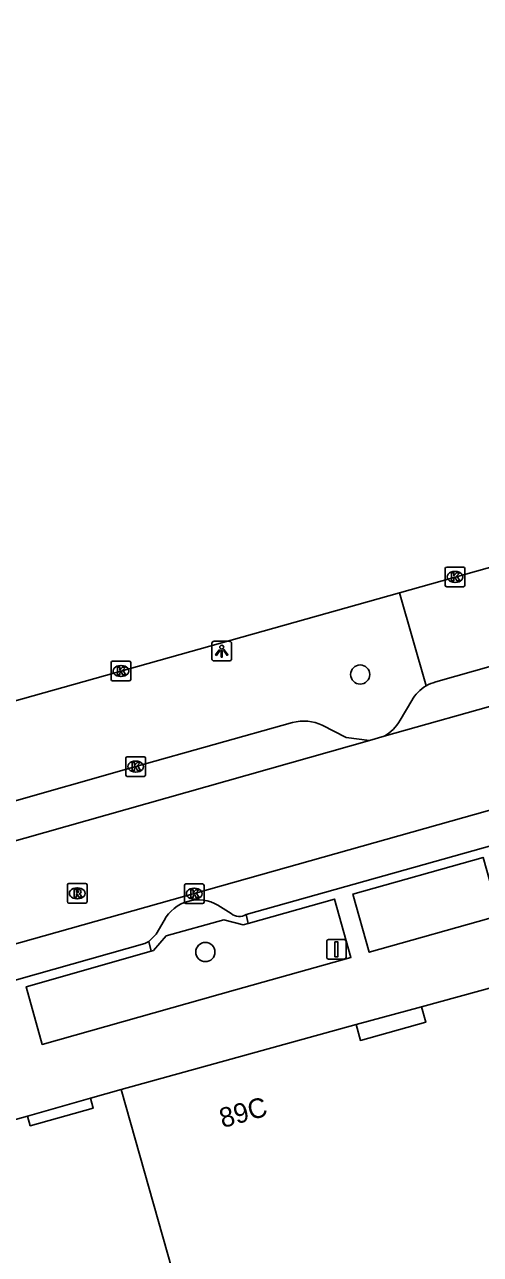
# Model space of a CAD drawing. Extents: x 159689 to 160786, y 387323 to 388339.
# Drawn here: x 159900.5 to 159923.7, y 388203.4 to 388266.2 of the extents above; entities that cross this region are included whole.
import ezdxf

# ---------------------------------------------------------------- set-up
doc = ezdxf.new("R2010")
doc.units = 0
for name, color, linetype in [('IMGEO_Berm_groen', 7, 'Continuous'), ('IMGEO_Boom', 7, 'Continuous'), ('IMGEO_Kolk', 7, 'Continuous'), ('IMGEO_Lichtpunt', 7, 'Continuous'), ('IMGEO_Pand', 7, 'Continuous'), ('IMGEO_Pand_nummerreeks', 7, 'Continuous'), ('IMGEO_Pand_overbouw', 7, 'Continuous'), ('IMGEO_Parkeervlak_open', 7, 'Continuous'), ('IMGEO_Rijbaan_lokaal_open', 7, 'Continuous'), ('IMGEO_Rijbaan_regionaal_gesloten', 7, 'Continuous'), ('IMGEO_Rioolput', 7, 'Continuous'), ('IMGEO_Verkeersbordpaal', 7, 'Continuous'), ('IMGEO_Voetpad_open', 7, 'Continuous')]:
    doc.layers.add(name, color=color, linetype=linetype)

msp = doc.modelspace()

# ---------------------------------------------------------------- linework, layer by layer
at = {"layer": 'IMGEO_Berm_groen'}
msp.add_lwpolyline([(159919.6, 388237.172), (159920.962, 388232.427)], dxfattribs=at)
at = {"layer": 'IMGEO_Boom'}
for centre in [(159917.595, 388233.003), (159909.697, 388218.845)]:
    msp.add_circle(centre, 0.489, dxfattribs=at)
at = {"layer": 'IMGEO_Kolk'}
for p, q in [((159921.932, 388237.559), (159921.932, 388238.411)), ((159922.007, 388238.485), (159922.859, 388238.485)), ((159922.42, 388238.265), (159922.445, 388238.265)), ((159922.933, 388238.411), (159922.933, 388237.559)), ((159922.859, 388237.485), (159922.007, 388237.485)), ((159922.443, 388237.705), (159922.418, 388237.705)), ((159904.888, 388232.758), (159904.888, 388233.61)), ((159904.963, 388233.684), (159905.815, 388233.684)), ((159905.889, 388233.61), (159905.889, 388232.758)), ((159905.376, 388233.464), (159905.401, 388233.464)), ((159905.815, 388232.684), (159904.963, 388232.684)), ((159905.399, 388232.904), (159905.374, 388232.904)), ((159905.64, 388227.882), (159905.64, 388228.734)), ((159905.715, 388228.808), (159906.567, 388228.808)), ((159906.128, 388228.588), (159906.153, 388228.588)), ((159906.641, 388228.734), (159906.641, 388227.882)), ((159906.151, 388228.028), (159906.126, 388228.028)), ((159906.567, 388227.808), (159905.715, 388227.808)), ((159908.703, 388222.322), (159909.555, 388222.322)), ((159908.628, 388221.396), (159908.628, 388222.248)), ((159909.116, 388222.102), (159909.141, 388222.102)), ((159909.629, 388222.248), (159909.629, 388221.396)), ((159909.555, 388221.322), (159908.703, 388221.322)), ((159909.139, 388221.542), (159909.114, 388221.542))]:
    msp.add_line(p, q, dxfattribs=at)
for points in [[(159921.932, 388237.559), (159921.932, 388238.411)], [(159922.007, 388238.485), (159922.859, 388238.485)], [(159922.253, 388238.185), (159922.376, 388238.185), (159922.376, 388238.034), (159922.506, 388238.185), (159922.67, 388238.185), (159922.524, 388238.034), (159922.677, 388237.785), (159922.525, 388237.785), (159922.44, 388237.949), (159922.376, 388237.882), (159922.376, 388237.785), (159922.253, 388237.785), (159922.253, 388238.185)], [(159922.933, 388238.411), (159922.933, 388237.559)], [(159922.859, 388237.485), (159922.007, 388237.485)], [(159904.888, 388232.758), (159904.888, 388233.61)], [(159904.963, 388233.684), (159905.815, 388233.684)], [(159905.889, 388233.61), (159905.889, 388232.758)], [(159905.209, 388233.384), (159905.332, 388233.384), (159905.332, 388233.233), (159905.462, 388233.384), (159905.626, 388233.384), (159905.48, 388233.233), (159905.633, 388232.984), (159905.481, 388232.984), (159905.396, 388233.148), (159905.332, 388233.081), (159905.332, 388232.984), (159905.209, 388232.984), (159905.209, 388233.384)], [(159905.815, 388232.684), (159904.963, 388232.684)], [(159905.64, 388227.882), (159905.64, 388228.734)], [(159905.715, 388228.808), (159906.567, 388228.808)], [(159906.641, 388228.734), (159906.641, 388227.882)], [(159905.961, 388228.508), (159906.084, 388228.508), (159906.084, 388228.357), (159906.214, 388228.508), (159906.378, 388228.508), (159906.232, 388228.357), (159906.385, 388228.108), (159906.233, 388228.108), (159906.148, 388228.272), (159906.084, 388228.205), (159906.084, 388228.108), (159905.961, 388228.108), (159905.961, 388228.508)], [(159906.567, 388227.808), (159905.715, 388227.808)], [(159908.703, 388222.322), (159909.555, 388222.322)], [(159908.628, 388221.396), (159908.628, 388222.248)], [(159908.949, 388222.022), (159909.072, 388222.022), (159909.072, 388221.871), (159909.202, 388222.022), (159909.366, 388222.022), (159909.22, 388221.871), (159909.373, 388221.622), (159909.221, 388221.622), (159909.136, 388221.786), (159909.072, 388221.719), (159909.072, 388221.622), (159908.949, 388221.622), (159908.949, 388222.022)], [(159909.629, 388222.248), (159909.629, 388221.396)], [(159909.555, 388221.322), (159908.703, 388221.322)]]:
    msp.add_lwpolyline(points, dxfattribs=at)
for centre, start, end in [((159922.009, 388238.409), 91.55205, 178.44795), ((159922.009, 388238.409), 91.55205, 178.44795), ((159922.857, 388238.409), 1.55205, 88.44795), ((159922.857, 388238.409), 1.55205, 88.44795), ((159922.009, 388237.561), 181.55205, 268.44795), ((159922.009, 388237.561), 181.55205, 268.44795), ((159922.857, 388237.561), 271.55205, 358.44795), ((159922.857, 388237.561), 271.55205, 358.44795), ((159904.965, 388233.608), 91.55205, 178.44795), ((159904.965, 388233.608), 91.55205, 178.44795), ((159905.813, 388233.608), 1.55205, 88.44795), ((159905.813, 388233.608), 1.55205, 88.44795), ((159904.965, 388232.76), 181.55205, 268.44795), ((159904.965, 388232.76), 181.55205, 268.44795), ((159905.813, 388232.76), 271.55205, 358.44795), ((159905.813, 388232.76), 271.55205, 358.44795), ((159905.717, 388228.732), 91.55205, 178.44795), ((159905.717, 388228.732), 91.55205, 178.44795), ((159906.565, 388228.732), 1.55205, 88.44795), ((159906.565, 388228.732), 1.55205, 88.44795), ((159905.717, 388227.884), 181.55205, 268.44795), ((159905.717, 388227.884), 181.55205, 268.44795), ((159906.565, 388227.884), 271.55205, 358.44795), ((159906.565, 388227.884), 271.55205, 358.44795), ((159908.705, 388222.246), 91.55205, 178.44795), ((159908.705, 388222.246), 91.55205, 178.44795), ((159909.553, 388222.246), 1.55205, 88.44795), ((159909.553, 388222.246), 1.55205, 88.44795), ((159908.705, 388221.398), 181.55205, 268.44795), ((159908.705, 388221.398), 181.55205, 268.44795), ((159909.553, 388221.398), 271.55205, 358.44795), ((159909.553, 388221.398), 271.55205, 358.44795)]:
    msp.add_arc(centre, 0.0765, start, end, dxfattribs=at)
for centre, major_axis, ratio, start_param, end_param in [((159922.419, 388237.985), (-0.387, 0.002), 0.722429, 4.712389, 7.853982), ((159922.444, 388237.985), (-0.39, 0.002), 0.717154, 1.570796, 4.712389), ((159905.375, 388233.184), (-0.387, 0.002), 0.722429, 4.712389, 7.853982), ((159905.4, 388233.184), (-0.39, 0.002), 0.717154, 1.570796, 4.712389), ((159906.127, 388228.308), (-0.387, 0.002), 0.722429, 4.712389, 7.853982), ((159906.152, 388228.308), (-0.39, 0.002), 0.717154, 1.570796, 4.712389), ((159909.115, 388221.822), (-0.387, 0.002), 0.722429, 4.712389, 7.853982), ((159909.14, 388221.822), (-0.39, 0.002), 0.717154, 1.570796, 4.712389)]:
    msp.add_ellipse(centre, major_axis=major_axis, ratio=ratio, start_param=start_param, end_param=end_param, dxfattribs=at)
at = {"layer": 'IMGEO_Lichtpunt'}
for p, q in [((159910.032, 388234.603), (159910.032, 388233.796)), ((159910.032, 388234.603), (159910.032, 388233.796)), ((159910.934, 388234.698), (159910.126, 388234.698)), ((159910.934, 388234.698), (159910.126, 388234.698)), ((159911.028, 388233.796), (159911.028, 388234.603)), ((159911.028, 388233.796), (159911.028, 388234.603)), ((159910.126, 388233.702), (159910.934, 388233.702)), ((159910.126, 388233.702), (159910.934, 388233.702))]:
    msp.add_line(p, q, dxfattribs=at)
for points in [[(159910.406, 388234.267), (159910.445, 388234.239), (159910.257, 388233.977), (159910.219, 388234.004), (159910.406, 388234.267)], [(159910.508, 388234.219), (159910.555, 388234.219), (159910.555, 388233.897), (159910.508, 388233.897), (159910.508, 388234.219)], [(159910.618, 388234.239), (159910.656, 388234.266), (159910.843, 388234.004), (159910.804, 388233.976), (159910.618, 388234.239)]]:
    msp.add_lwpolyline(points, dxfattribs=at)
msp.add_circle((159910.531, 388234.401), 0.0994, dxfattribs=at)
for centre, start, end in [((159910.126, 388234.603), 90, 180), ((159910.126, 388234.603), 90, 180), ((159910.934, 388234.603), 0, 90), ((159910.934, 388234.603), 0, 90), ((159910.126, 388233.796), 180, 270), ((159910.126, 388233.796), 180, 270), ((159910.934, 388233.796), 270, 0), ((159910.934, 388233.796), 270, 360)]:
    msp.add_arc(centre, 0.0946, start, end, dxfattribs=at)
at = {"layer": 'IMGEO_Pand'}
for points in [[(159920.726, 388216.048), (159924.56, 388217.113)], [(159920.726, 388216.048), (159920.944, 388215.266), (159917.61, 388214.339), (159917.383, 388215.156)], [(159905.403, 388211.829), (159917.383, 388215.156)], [(159903.834, 388211.393), (159905.403, 388211.829)], [(159914.378, 388180.082), (159905.403, 388211.829)], [(159903.834, 388211.393), (159903.978, 388210.876), (159900.761, 388209.983), (159900.624, 388210.477)], [(159890.122, 388205.484), (159889.587, 388207.411), (159900.624, 388210.477)]]:
    msp.add_lwpolyline(points, dxfattribs=at)
at = {"layer": 'IMGEO_Pand_overbouw'}
msp.add_lwpolyline([(159917.383, 388215.156), (159917.61, 388214.339), (159920.944, 388215.266), (159920.726, 388216.048)], close=True, dxfattribs=at)
at = {"layer": 'IMGEO_Parkeervlak_open'}
for points in [[(159921.449, 388232.625), (159934.124, 388236.216)], [(159919.629, 388230.668), (159920.231, 388231.676)], [(159899.211, 388226.334), (159906.141, 388228.307), (159914.143, 388230.554)], [(159915.662, 388230.417), (159916.877, 388229.798), (159918.074, 388229.639)]]:
    msp.add_lwpolyline(points, dxfattribs=at)
for centre, radius, start, end in [((159921.921, 388230.762), 1.921, 119.94495, 151.6014), ((159921.917, 388230.776), 1.908, 104.20521, 120.04524), ((159914.721, 388228.472), 2.16, 64.17684, 105.51593), ((159917.817, 388231.687), 2.079, 298.56946, 330.65485)]:
    msp.add_arc(centre, radius, start, end, dxfattribs=at)
at = {"layer": 'IMGEO_Rijbaan_lokaal_open'}
for points in [[(159858.217, 388207.473), (159948.035, 388232.803), (159952.178, 388233.968), (160000, 388247.417), (160009.184, 388250), (160038.617, 388258.278)], [(159938.057, 388235.259), (159918.811, 388229.861)], [(159918.074, 388229.639), (159918.811, 388229.861)], [(159918.074, 388229.639), (159896.382, 388223.491)]]:
    msp.add_lwpolyline(points, dxfattribs=at)
at = {"layer": 'IMGEO_Rijbaan_regionaal_gesloten'}
for points in [[(159919.6, 388237.172), (159948.924, 388245.417), (160022.709, 388266.163)], [(159716.247, 388179.993), (159919.6, 388237.172)]]:
    msp.add_lwpolyline(points, dxfattribs=at)
at = {"layer": 'IMGEO_Rioolput'}
for p, q in [((159902.733, 388222.342), (159903.585, 388222.342)), ((159902.658, 388221.416), (159902.658, 388222.268)), ((159903.146, 388222.122), (159903.171, 388222.122)), ((159903.659, 388222.268), (159903.659, 388221.416)), ((159903.585, 388221.342), (159902.733, 388221.342)), ((159903.169, 388221.562), (159903.144, 388221.562))]:
    msp.add_line(p, q, dxfattribs=at)
for points in [[(159902.733, 388222.342), (159903.585, 388222.342)], [(159902.658, 388221.416), (159902.658, 388222.268)], [(159903.247, 388222.04), (159902.995, 388222.042), (159902.995, 388221.642)], [(159902.995, 388221.642), (159903.119, 388221.642), (159903.119, 388221.804), (159903.13, 388221.804)], [(159903.173, 388221.961), (159903.119, 388221.961), (159903.119, 388221.88)], [(159903.119, 388221.88), (159903.171, 388221.88)], [(159903.177, 388221.775), (159903.248, 388221.642), (159903.388, 388221.642), (159903.323, 388221.768)], [(159903.659, 388222.268), (159903.659, 388221.416)], [(159903.585, 388221.342), (159902.733, 388221.342)]]:
    msp.add_lwpolyline(points, dxfattribs=at)
for centre, radius, start, end in [((159902.735, 388222.266), 0.0765, 91.55205, 178.44795), ((159902.735, 388222.266), 0.0765, 91.55205, 178.44795), ((159903.583, 388222.266), 0.0765, 1.55205, 88.44795), ((159903.583, 388222.266), 0.0765, 1.55205, 88.44795), ((159903.129, 388221.751), 0.0533, 26.02933, 88.69889), ((159903.155, 388222.069), 0.19, 274.7715, 282.96867), ((159903.179, 388221.865), 0.0964, 77.00612, 93.18647), ((159903.193, 388221.922), 0.0378, 276.66336, 79.67722), ((159903.246, 388221.93), 0.109, 350.36119, 89.41601), ((159903.244, 388221.93), 0.112, 277.58423, 350.98172), ((159903.228, 388221.715), 0.108, 29.51342, 73.79051), ((159902.735, 388221.418), 0.0765, 181.55205, 268.44795), ((159902.735, 388221.418), 0.0765, 181.55205, 268.44795), ((159903.583, 388221.418), 0.0765, 271.55205, 358.44795), ((159903.583, 388221.418), 0.0765, 271.55205, 358.44795)]:
    msp.add_arc(centre, radius, start, end, dxfattribs=at)
for centre, major_axis, ratio, start_param, end_param in [((159903.145, 388221.842), (-0.387, 0.002), 0.722429, 4.712389, 7.853982), ((159903.17, 388221.842), (-0.39, 0.002), 0.717154, 1.570796, 4.712389)]:
    msp.add_ellipse(centre, major_axis=major_axis, ratio=ratio, start_param=start_param, end_param=end_param, dxfattribs=at)
at = {"layer": 'IMGEO_Verkeersbordpaal'}
for p, q in [((159915.885, 388218.584), (159915.885, 388219.384)), ((159915.885, 388219.384), (159915.885, 388218.584)), ((159915.985, 388219.484), (159916.775, 388219.484)), ((159916.775, 388219.484), (159915.985, 388219.484)), ((159916.875, 388219.384), (159916.875, 388218.584)), ((159916.875, 388218.584), (159916.875, 388219.384)), ((159916.775, 388218.484), (159915.985, 388218.484)), ((159915.985, 388218.484), (159916.775, 388218.484))]:
    msp.add_line(p, q, dxfattribs=at)
msp.add_lwpolyline([(159916.305, 388219.359), (159916.455, 388219.359), (159916.455, 388218.609), (159916.305, 388218.609), (159916.305, 388219.359)], dxfattribs=at)
for centre, start, end in [((159915.985, 388219.384), 90, 180), ((159915.985, 388219.384), 90, 180), ((159916.775, 388219.384), 0, 90), ((159916.775, 388219.384), 360, 90), ((159915.985, 388218.584), 180, 270), ((159915.985, 388218.584), 180, 270), ((159916.775, 388218.584), 270, 0), ((159916.775, 388218.584), 270, 0)]:
    msp.add_arc(centre, 0.1, start, end, dxfattribs=at)
at = {"layer": 'IMGEO_Voetpad_open'}
for points in [[(159946.829, 388230.64), (159946.592, 388230.541), (159911.774, 388220.768)], [(159924.705, 388220.707), (159918.058, 388218.833), (159917.222, 388221.801), (159923.868, 388223.676), (159924.705, 388220.707)], [(159911.88, 388220.302), (159916.281, 388221.546), (159917.12, 388218.569), (159911.233, 388216.913), (159901.377, 388214.136), (159900.55, 388217.071), (159906.925, 388218.886)], [(159910.333, 388221.239), (159911.006, 388220.811)], [(159906.816, 388219.376), (159907.192, 388219.761), (159907.595, 388220.462)], [(159906.925, 388218.886), (159907.042, 388218.919), (159907.701, 388219.666), (159910.631, 388220.491), (159911.625, 388220.23), (159911.88, 388220.302)], [(159911.774, 388220.768), (159911.88, 388220.302)], [(159906.816, 388219.376), (159906.61, 388219.284), (159887.065, 388213.757)], [(159906.925, 388218.886), (159906.816, 388219.376)], [(159917.383, 388215.156), (159920.726, 388216.048)], [(159900.624, 388210.477), (159903.834, 388211.393)]]:
    msp.add_lwpolyline(points, dxfattribs=at)
for centre, radius, start, end in [((159909.339, 388219.53), 1.977, 59.81552, 151.87064), ((159911.418, 388221.285), 0.627, 228.99343, 304.59732)]:
    msp.add_arc(centre, radius, start, end, dxfattribs=at)

# ---------------------------------------------------------------- texts
at = {"layer": 'IMGEO_Pand_nummerreeks'}
msp.add_text('89C', height=1, rotation=15.52066, dxfattribs=at).set_placement((159910.574, 388209.861))

doc.saveas('drawing.dxf')
